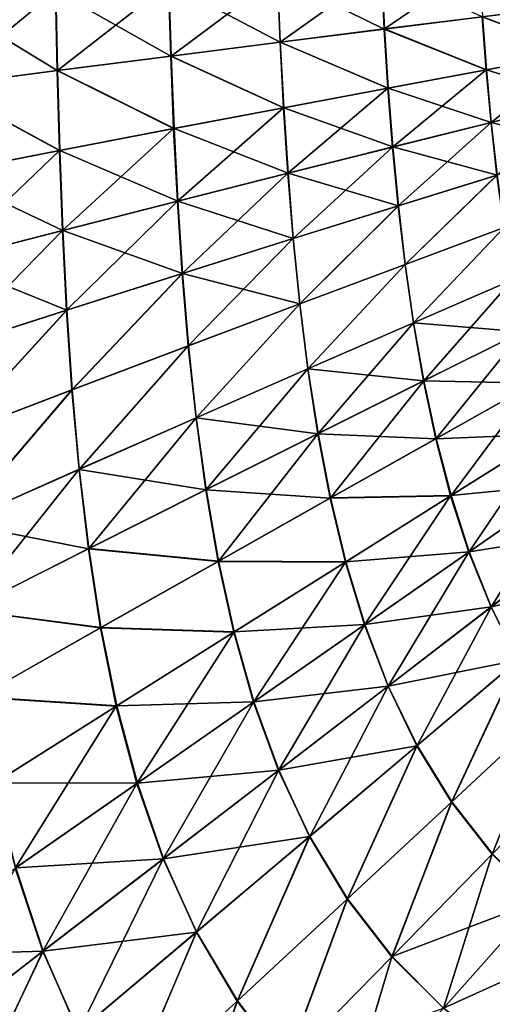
# Model space of a CAD drawing. Header units: millimetres. Extents: x -139 to 106, y -8 to 139.
# Tile 322 of 459: x 26 to 33, y 85 to 101. Entities that reach past the tile are written whole.
import ezdxf

# ---------------------------------------------------------------- set-up
doc = ezdxf.new("R2010")
doc.units = ezdxf.units.MM
doc.header["$LTSCALE"] = 53.842063
doc.layers.add('88', color=7, linetype='CONTINUOUS')

msp = doc.modelspace()

# ---------------------------------------------------------------- linework, layer by layer
at = {"layer": '88', "color": 8, "linetype": 'CONTINUOUS'}
for points in [[(31.369, 101.796, 17.118), (29.727, 101.693, 18.007), (31.412, 100.862, 17.131), (31.369, 101.796, 17.118)], [(29.729, 101.693, -18.006), (31.371, 101.796, -17.116), (29.771, 100.656, -18.015), (29.729, 101.693, -18.006)], [(29.771, 100.656, -18.015), (31.371, 101.796, -17.116), (31.416, 100.863, -17.128), (29.771, 100.656, -18.015)], [(32.962, 101.055, 16.095), (31.369, 101.796, 17.118), (31.412, 100.862, 17.131), (32.962, 101.055, 16.095)], [(31.371, 101.796, -17.116), (32.92, 101.892, -16.078), (31.416, 100.863, -17.128), (31.371, 101.796, -17.116)], [(31.416, 100.863, -17.128), (32.92, 101.892, -16.078), (32.966, 101.056, -16.092), (31.416, 100.863, -17.128)], [(29.727, 101.693, 18.007), (28.004, 101.583, 18.739), (29.767, 100.655, 18.017), (29.727, 101.693, 18.007)], [(28.007, 101.583, -18.738), (29.729, 101.693, -18.006), (28.044, 100.436, -18.744), (28.007, 101.583, -18.738)], [(28.044, 100.436, -18.744), (29.729, 101.693, -18.006), (29.771, 100.656, -18.015), (28.044, 100.436, -18.744)], [(31.412, 100.862, 17.131), (29.727, 101.693, 18.007), (29.767, 100.655, 18.017), (31.412, 100.862, 17.131)], [(28.004, 101.583, 18.739), (26.218, 101.468, 19.309), (28.039, 100.436, 18.746), (28.004, 101.583, 18.739)], [(26.221, 101.468, -19.308), (28.007, 101.583, -18.738), (26.25, 100.205, -19.311), (26.221, 101.468, -19.308)], [(26.25, 100.205, -19.311), (28.007, 101.583, -18.738), (28.044, 100.436, -18.744), (26.25, 100.205, -19.311)], [(29.767, 100.655, 18.017), (28.004, 101.583, 18.739), (28.039, 100.436, 18.746), (29.767, 100.655, 18.017)], [(26.218, 101.468, 19.309), (24.387, 101.347, 19.711), (26.245, 100.205, 19.312), (26.218, 101.468, 19.309)], [(26.245, 100.205, 19.312), (24.387, 101.347, 19.711), (24.402, 99.964, 19.712), (26.245, 100.205, 19.312)], [(24.39, 101.348, -19.711), (26.221, 101.468, -19.308), (24.407, 99.964, -19.711), (24.39, 101.348, -19.711)], [(24.407, 99.964, -19.711), (26.221, 101.468, -19.308), (26.25, 100.205, -19.311), (24.407, 99.964, -19.711)], [(28.039, 100.436, 18.746), (26.218, 101.468, 19.309), (26.245, 100.205, 19.312), (28.039, 100.436, 18.746)], [(34.405, 101.233, 14.919), (32.962, 101.055, 16.095), (34.468, 100.486, 14.941), (34.405, 101.233, 14.919)], [(32.966, 101.056, -16.092), (34.409, 101.234, -14.915), (34.473, 100.487, -14.936), (32.966, 101.056, -16.092)], [(32.962, 101.055, 16.095), (31.412, 100.862, 17.131), (33.024, 100.219, 16.115), (32.962, 101.055, 16.095)], [(31.416, 100.863, -17.128), (32.966, 101.056, -16.092), (33.029, 100.22, -16.112), (31.416, 100.863, -17.128)], [(34.468, 100.486, 14.941), (32.962, 101.055, 16.095), (33.024, 100.219, 16.115), (34.468, 100.486, 14.941)], [(33.029, 100.22, -16.112), (32.966, 101.056, -16.092), (34.473, 100.487, -14.936), (33.029, 100.22, -16.112)], [(31.412, 100.862, 17.131), (29.767, 100.655, 18.017), (31.471, 99.929, 17.149), (31.412, 100.862, 17.131)], [(29.771, 100.656, -18.015), (31.416, 100.863, -17.128), (31.476, 99.93, -17.146), (29.771, 100.656, -18.015)], [(33.024, 100.219, 16.115), (31.412, 100.862, 17.131), (31.471, 99.929, 17.149), (33.024, 100.219, 16.115)], [(31.476, 99.93, -17.146), (31.416, 100.863, -17.128), (33.029, 100.22, -16.112), (31.476, 99.93, -17.146)], [(29.767, 100.655, 18.017), (28.039, 100.436, 18.746), (29.821, 99.618, 18.032), (29.767, 100.655, 18.017)], [(28.044, 100.436, -18.744), (29.771, 100.656, -18.015), (29.826, 99.619, -18.03), (28.044, 100.436, -18.744)], [(31.471, 99.929, 17.149), (29.767, 100.655, 18.017), (29.821, 99.618, 18.032), (31.471, 99.929, 17.149)], [(29.826, 99.619, -18.03), (29.771, 100.656, -18.015), (31.476, 99.93, -17.146), (29.826, 99.619, -18.03)], [(28.039, 100.436, 18.746), (26.245, 100.205, 19.312), (28.085, 99.288, 18.757), (28.039, 100.436, 18.746)], [(26.25, 100.205, -19.311), (28.044, 100.436, -18.744), (28.091, 99.29, -18.755), (26.25, 100.205, -19.311)], [(29.821, 99.618, 18.032), (28.039, 100.436, 18.746), (28.085, 99.288, 18.757), (29.821, 99.618, 18.032)], [(28.091, 99.29, -18.755), (28.044, 100.436, -18.744), (29.826, 99.619, -18.03), (28.091, 99.29, -18.755)], [(34.468, 100.486, 14.941), (33.024, 100.219, 16.115), (33.101, 99.384, 16.135), (34.468, 100.486, 14.941)], [(33.029, 100.22, -16.112), (34.473, 100.487, -14.936), (34.551, 99.742, -14.958), (33.029, 100.22, -16.112)], [(34.548, 99.741, 14.961), (34.468, 100.486, 14.941), (33.101, 99.384, 16.135), (34.548, 99.741, 14.961)], [(26.245, 100.205, 19.312), (24.402, 99.964, 19.712), (26.281, 98.942, 19.318), (26.245, 100.205, 19.312)], [(24.407, 99.964, -19.711), (26.25, 100.205, -19.311), (26.287, 98.943, -19.317), (24.407, 99.964, -19.711)], [(28.085, 99.288, 18.757), (26.245, 100.205, 19.312), (26.281, 98.942, 19.318), (28.085, 99.288, 18.757)], [(26.287, 98.943, -19.317), (26.25, 100.205, -19.311), (28.091, 99.29, -18.755), (26.287, 98.943, -19.317)], [(33.024, 100.219, 16.115), (31.471, 99.929, 17.149), (31.545, 98.997, 17.167), (33.024, 100.219, 16.115)], [(31.476, 99.93, -17.146), (33.029, 100.22, -16.112), (33.105, 99.385, -16.132), (31.476, 99.93, -17.146)], [(33.101, 99.384, 16.135), (33.024, 100.219, 16.115), (31.545, 98.997, 17.167), (33.101, 99.384, 16.135)], [(33.105, 99.385, -16.132), (33.029, 100.22, -16.112), (34.551, 99.742, -14.958), (33.105, 99.385, -16.132)], [(26.281, 98.942, 19.318), (24.402, 99.964, 19.712), (24.423, 98.58, 19.714), (26.281, 98.942, 19.318)], [(24.43, 98.581, -19.713), (24.407, 99.964, -19.711), (26.287, 98.943, -19.317), (24.43, 98.581, -19.713)], [(31.471, 99.929, 17.149), (29.821, 99.618, 18.032), (29.889, 98.583, 18.047), (31.471, 99.929, 17.149)], [(29.826, 99.619, -18.03), (31.476, 99.93, -17.146), (31.548, 98.998, -17.165), (29.826, 99.619, -18.03)], [(31.545, 98.997, 17.167), (31.471, 99.929, 17.149), (29.889, 98.583, 18.047), (31.545, 98.997, 17.167)], [(31.548, 98.998, -17.165), (31.476, 99.93, -17.146), (33.105, 99.385, -16.132), (31.548, 98.998, -17.165)], [(29.821, 99.618, 18.032), (28.085, 99.288, 18.757), (28.145, 98.142, 18.767), (29.821, 99.618, 18.032)], [(28.091, 99.29, -18.755), (29.826, 99.619, -18.03), (29.893, 98.584, -18.045), (28.091, 99.29, -18.755)], [(29.889, 98.583, 18.047), (29.821, 99.618, 18.032), (28.145, 98.142, 18.767), (29.889, 98.583, 18.047)], [(29.893, 98.584, -18.045), (29.826, 99.619, -18.03), (31.548, 98.998, -17.165), (29.893, 98.584, -18.045)], [(34.548, 99.741, 14.961), (33.101, 99.384, 16.135), (33.194, 98.552, 16.154), (34.548, 99.741, 14.961)], [(33.105, 99.385, -16.132), (34.551, 99.742, -14.958), (34.645, 99, -14.979), (33.105, 99.385, -16.132)], [(33.101, 99.384, 16.135), (31.545, 98.997, 17.167), (31.634, 98.068, 17.184), (33.101, 99.384, 16.135)], [(31.548, 98.998, -17.165), (33.105, 99.385, -16.132), (33.197, 98.553, -16.152), (31.548, 98.998, -17.165)], [(33.194, 98.552, 16.154), (33.101, 99.384, 16.135), (31.634, 98.068, 17.184), (33.194, 98.552, 16.154)], [(33.197, 98.553, -16.152), (33.105, 99.385, -16.132), (34.645, 99, -14.979), (33.197, 98.553, -16.152)], [(28.085, 99.288, 18.757), (26.281, 98.942, 19.318), (26.329, 97.679, 19.324), (28.085, 99.288, 18.757)], [(26.287, 98.943, -19.317), (28.091, 99.29, -18.755), (28.149, 98.144, -18.766), (26.287, 98.943, -19.317)], [(28.145, 98.142, 18.767), (28.085, 99.288, 18.757), (26.329, 97.679, 19.324), (28.145, 98.142, 18.767)], [(28.149, 98.144, -18.766), (28.091, 99.29, -18.755), (29.893, 98.584, -18.045), (28.149, 98.144, -18.766)], [(31.545, 98.997, 17.167), (29.889, 98.583, 18.047), (29.973, 97.549, 18.061), (31.545, 98.997, 17.167)], [(29.893, 98.584, -18.045), (31.548, 98.998, -17.165), (31.637, 98.069, -17.182), (29.893, 98.584, -18.045)], [(31.634, 98.068, 17.184), (31.545, 98.997, 17.167), (29.973, 97.549, 18.061), (31.634, 98.068, 17.184)], [(31.637, 98.069, -17.182), (31.548, 98.998, -17.165), (33.197, 98.553, -16.152), (31.637, 98.069, -17.182)], [(26.281, 98.942, 19.318), (24.423, 98.58, 19.714), (24.457, 97.196, 19.717), (26.281, 98.942, 19.318)], [(24.43, 98.581, -19.713), (26.287, 98.943, -19.317), (26.334, 97.68, -19.323), (24.43, 98.581, -19.713)], [(26.329, 97.679, 19.324), (26.281, 98.942, 19.318), (24.457, 97.196, 19.717), (26.329, 97.679, 19.324)], [(26.334, 97.68, -19.323), (26.287, 98.943, -19.317), (28.149, 98.144, -18.766), (26.334, 97.68, -19.323)], [(24.462, 97.197, -19.716), (24.43, 98.581, -19.713), (26.334, 97.68, -19.323), (24.462, 97.197, -19.716)], [(29.889, 98.583, 18.047), (28.145, 98.142, 18.767), (28.22, 96.998, 18.777), (29.889, 98.583, 18.047)], [(28.149, 98.144, -18.766), (29.893, 98.584, -18.045), (29.976, 97.55, -18.06), (28.149, 98.144, -18.766)], [(29.973, 97.549, 18.061), (29.889, 98.583, 18.047), (28.22, 96.998, 18.777), (29.973, 97.549, 18.061)], [(29.976, 97.55, -18.06), (29.893, 98.584, -18.045), (31.637, 98.069, -17.182), (29.976, 97.55, -18.06)], [(33.194, 98.552, 16.154), (31.634, 98.068, 17.184), (31.743, 97.141, 17.2), (33.194, 98.552, 16.154)], [(31.637, 98.069, -17.182), (33.197, 98.553, -16.152), (31.746, 97.142, -17.198), (31.637, 98.069, -17.182)], [(33.307, 97.723, 16.172), (33.194, 98.552, 16.154), (31.743, 97.141, 17.2), (33.307, 97.723, 16.172)], [(31.746, 97.142, -17.198), (33.197, 98.553, -16.152), (33.309, 97.724, -16.17), (31.746, 97.142, -17.198)], [(28.145, 98.142, 18.767), (26.329, 97.679, 19.324), (26.393, 96.418, 19.33), (28.145, 98.142, 18.767)], [(26.334, 97.68, -19.323), (28.149, 98.144, -18.766), (28.224, 96.999, -18.776), (26.334, 97.68, -19.323)], [(28.22, 96.998, 18.777), (28.145, 98.142, 18.767), (26.393, 96.418, 19.33), (28.22, 96.998, 18.777)], [(28.224, 96.999, -18.776), (28.149, 98.144, -18.766), (29.976, 97.55, -18.06), (28.224, 96.999, -18.776)], [(31.634, 98.068, 17.184), (29.973, 97.549, 18.061), (30.077, 96.517, 18.074), (31.634, 98.068, 17.184)], [(29.976, 97.55, -18.06), (31.637, 98.069, -17.182), (30.079, 96.519, -18.073), (29.976, 97.55, -18.06)], [(31.743, 97.141, 17.2), (31.634, 98.068, 17.184), (30.077, 96.517, 18.074), (31.743, 97.141, 17.2)], [(30.079, 96.519, -18.073), (31.637, 98.069, -17.182), (31.746, 97.142, -17.198), (30.079, 96.519, -18.073)], [(26.329, 97.679, 19.324), (24.457, 97.196, 19.717), (24.505, 95.813, 19.719), (26.329, 97.679, 19.324)], [(24.462, 97.197, -19.716), (26.334, 97.68, -19.323), (26.397, 96.419, -19.329), (24.462, 97.197, -19.716)], [(26.393, 96.418, 19.33), (26.329, 97.679, 19.324), (24.505, 95.813, 19.719), (26.393, 96.418, 19.33)], [(26.397, 96.419, -19.329), (26.334, 97.68, -19.323), (28.224, 96.999, -18.776), (26.397, 96.419, -19.329)], [(33.307, 97.723, 16.172), (31.743, 97.141, 17.2), (31.876, 96.218, 17.215), (33.307, 97.723, 16.172)], [(31.746, 97.142, -17.198), (33.309, 97.724, -16.17), (31.878, 96.219, -17.213), (31.746, 97.142, -17.198)], [(33.441, 96.898, 16.188), (33.307, 97.723, 16.172), (31.876, 96.218, 17.215), (33.441, 96.898, 16.188)], [(31.878, 96.219, -17.213), (33.309, 97.724, -16.17), (33.443, 96.899, -16.187), (31.878, 96.219, -17.213)], [(29.973, 97.549, 18.061), (28.22, 96.998, 18.777), (28.317, 95.855, 18.787), (29.973, 97.549, 18.061)], [(28.224, 96.999, -18.776), (29.976, 97.55, -18.06), (30.079, 96.519, -18.073), (28.224, 96.999, -18.776)], [(30.077, 96.517, 18.074), (29.973, 97.549, 18.061), (28.317, 95.855, 18.787), (30.077, 96.517, 18.074)], [(24.509, 95.815, -19.719), (24.462, 97.197, -19.716), (26.397, 96.419, -19.329), (24.509, 95.815, -19.719)], [(31.743, 97.141, 17.2), (30.077, 96.517, 18.074), (30.205, 95.489, 18.086), (31.743, 97.141, 17.2)], [(30.079, 96.519, -18.073), (31.746, 97.142, -17.198), (30.208, 95.491, -18.085), (30.079, 96.519, -18.073)], [(31.876, 96.218, 17.215), (31.743, 97.141, 17.2), (30.205, 95.489, 18.086), (31.876, 96.218, 17.215)], [(30.208, 95.491, -18.085), (31.746, 97.142, -17.198), (31.878, 96.219, -17.213), (30.208, 95.491, -18.085)], [(28.22, 96.998, 18.777), (26.393, 96.418, 19.33), (26.478, 95.158, 19.336), (28.22, 96.998, 18.777)], [(26.397, 96.419, -19.329), (28.224, 96.999, -18.776), (26.481, 95.16, -19.335), (26.397, 96.419, -19.329)], [(28.317, 95.855, 18.787), (28.22, 96.998, 18.777), (26.478, 95.158, 19.336), (28.317, 95.855, 18.787)], [(26.481, 95.16, -19.335), (28.224, 96.999, -18.776), (28.32, 95.856, -18.786), (26.481, 95.16, -19.335)], [(28.32, 95.856, -18.786), (28.224, 96.999, -18.776), (30.079, 96.519, -18.073), (28.32, 95.856, -18.786)], [(33.441, 96.898, 16.188), (31.876, 96.218, 17.215), (33.6, 96.077, 16.205), (33.441, 96.898, 16.188)], [(31.878, 96.219, -17.213), (33.443, 96.899, -16.187), (32.039, 95.301, -17.227), (31.878, 96.219, -17.213)], [(32.039, 95.301, -17.227), (33.443, 96.899, -16.187), (33.603, 96.079, -16.202), (32.039, 95.301, -17.227)], [(30.077, 96.517, 18.074), (28.317, 95.855, 18.787), (28.439, 94.715, 18.796), (30.077, 96.517, 18.074)], [(28.32, 95.856, -18.786), (30.079, 96.519, -18.073), (28.442, 94.717, -18.795), (28.32, 95.856, -18.786)], [(30.205, 95.489, 18.086), (30.077, 96.517, 18.074), (28.439, 94.715, 18.796), (30.205, 95.489, 18.086)], [(28.442, 94.717, -18.795), (30.079, 96.519, -18.073), (30.208, 95.491, -18.085), (28.442, 94.717, -18.795)], [(26.393, 96.418, 19.33), (24.505, 95.813, 19.719), (24.576, 94.432, 19.721), (26.393, 96.418, 19.33)], [(24.509, 95.815, -19.719), (26.397, 96.419, -19.329), (24.579, 94.433, -19.721), (24.509, 95.815, -19.719)], [(26.478, 95.158, 19.336), (26.393, 96.418, 19.33), (24.576, 94.432, 19.721), (26.478, 95.158, 19.336)], [(24.579, 94.433, -19.721), (26.397, 96.419, -19.329), (26.481, 95.16, -19.335), (24.579, 94.433, -19.721)], [(31.876, 96.218, 17.215), (30.205, 95.489, 18.086), (32.036, 95.299, 17.229), (31.876, 96.218, 17.215)], [(30.208, 95.491, -18.085), (31.878, 96.219, -17.213), (30.367, 94.467, -18.097), (30.208, 95.491, -18.085)], [(30.367, 94.467, -18.097), (31.878, 96.219, -17.213), (32.039, 95.301, -17.227), (30.367, 94.467, -18.097)], [(33.6, 96.077, 16.205), (31.876, 96.218, 17.215), (32.036, 95.299, 17.229), (33.6, 96.077, 16.205)], [(33.6, 96.077, 16.205), (32.036, 95.299, 17.229), (33.789, 95.263, 16.221), (33.6, 96.077, 16.205)], [(32.039, 95.301, -17.227), (33.603, 96.079, -16.202), (32.235, 94.39, -17.24), (32.039, 95.301, -17.227)], [(32.235, 94.39, -17.24), (33.603, 96.079, -16.202), (33.795, 95.266, -16.217), (32.235, 94.39, -17.24)], [(28.317, 95.855, 18.787), (26.478, 95.158, 19.336), (26.591, 93.901, 19.341), (28.317, 95.855, 18.787)], [(26.481, 95.16, -19.335), (28.32, 95.856, -18.786), (26.594, 93.903, -19.34), (26.481, 95.16, -19.335)], [(28.439, 94.715, 18.796), (28.317, 95.855, 18.787), (26.591, 93.901, 19.341), (28.439, 94.715, 18.796)], [(26.594, 93.903, -19.34), (28.32, 95.856, -18.786), (28.442, 94.717, -18.795), (26.594, 93.903, -19.34)], [(30.205, 95.489, 18.086), (28.439, 94.715, 18.796), (30.363, 94.465, 18.098), (30.205, 95.489, 18.086)], [(28.442, 94.717, -18.795), (30.208, 95.491, -18.085), (28.597, 93.582, -18.803), (28.442, 94.717, -18.795)], [(28.597, 93.582, -18.803), (30.208, 95.491, -18.085), (30.367, 94.467, -18.097), (28.597, 93.582, -18.803)], [(32.036, 95.299, 17.229), (30.205, 95.489, 18.086), (30.363, 94.465, 18.098), (32.036, 95.299, 17.229)], [(32.036, 95.299, 17.229), (30.363, 94.465, 18.098), (32.228, 94.386, 17.244), (32.036, 95.299, 17.229)], [(30.367, 94.467, -18.097), (32.039, 95.301, -17.227), (30.564, 93.45, -18.107), (30.367, 94.467, -18.097)], [(30.564, 93.45, -18.107), (32.039, 95.301, -17.227), (32.235, 94.39, -17.24), (30.564, 93.45, -18.107)], [(33.789, 95.263, 16.221), (32.036, 95.299, 17.229), (32.228, 94.386, 17.244), (33.789, 95.263, 16.221)], [(33.789, 95.263, 16.221), (32.228, 94.386, 17.244), (34.017, 94.458, 16.236), (33.789, 95.263, 16.221)], [(32.235, 94.39, -17.24), (33.795, 95.266, -16.217), (32.471, 93.487, -17.252), (32.235, 94.39, -17.24)], [(32.471, 93.487, -17.252), (33.795, 95.266, -16.217), (34.024, 94.462, -16.23), (32.471, 93.487, -17.252)], [(26.478, 95.158, 19.336), (24.576, 94.432, 19.721), (24.676, 93.052, 19.723), (26.478, 95.158, 19.336)], [(24.579, 94.433, -19.721), (26.481, 95.16, -19.335), (24.679, 93.054, -19.723), (24.579, 94.433, -19.721)], [(26.591, 93.901, 19.341), (26.478, 95.158, 19.336), (24.676, 93.052, 19.723), (26.591, 93.901, 19.341)], [(24.679, 93.054, -19.723), (26.481, 95.16, -19.335), (26.594, 93.903, -19.34), (24.679, 93.054, -19.723)], [(28.439, 94.715, 18.796), (26.591, 93.901, 19.341), (28.593, 93.579, 18.804), (28.439, 94.715, 18.796)], [(26.594, 93.903, -19.34), (28.442, 94.717, -18.795), (26.743, 92.65, -19.345), (26.594, 93.903, -19.34)], [(26.743, 92.65, -19.345), (28.442, 94.717, -18.795), (28.597, 93.582, -18.803), (26.743, 92.65, -19.345)], [(30.363, 94.465, 18.098), (28.439, 94.715, 18.796), (28.593, 93.579, 18.804), (30.363, 94.465, 18.098)], [(30.363, 94.465, 18.098), (28.593, 93.579, 18.804), (30.557, 93.446, 18.11), (30.363, 94.465, 18.098)], [(28.597, 93.582, -18.803), (30.367, 94.467, -18.097), (28.794, 92.453, -18.81), (28.597, 93.582, -18.803)], [(28.794, 92.453, -18.81), (30.367, 94.467, -18.097), (30.564, 93.45, -18.107), (28.794, 92.453, -18.81)], [(32.228, 94.386, 17.244), (30.363, 94.465, 18.098), (30.557, 93.446, 18.11), (32.228, 94.386, 17.244)], [(32.228, 94.386, 17.244), (30.557, 93.446, 18.11), (32.463, 93.482, 17.257), (32.228, 94.386, 17.244)], [(30.564, 93.45, -18.107), (32.235, 94.39, -17.24), (32.471, 93.487, -17.252), (30.564, 93.45, -18.107)], [(34.017, 94.458, 16.236), (32.228, 94.386, 17.244), (32.463, 93.482, 17.257), (34.017, 94.458, 16.236)], [(34.017, 94.458, 16.236), (32.463, 93.482, 17.257), (32.751, 92.594, 17.268), (34.017, 94.458, 16.236)], [(32.471, 93.487, -17.252), (34.024, 94.462, -16.23), (34.297, 93.67, -16.244), (32.471, 93.487, -17.252)], [(34.291, 93.666, 16.249), (34.017, 94.458, 16.236), (32.751, 92.594, 17.268), (34.291, 93.666, 16.249)], [(26.591, 93.901, 19.341), (24.676, 93.052, 19.723), (26.738, 92.648, 19.346), (26.591, 93.901, 19.341)], [(24.679, 93.054, -19.723), (26.594, 93.903, -19.34), (24.818, 91.678, -19.723), (24.679, 93.054, -19.723)], [(24.818, 91.678, -19.723), (26.594, 93.903, -19.34), (26.743, 92.65, -19.345), (24.818, 91.678, -19.723)], [(28.593, 93.579, 18.804), (26.591, 93.901, 19.341), (26.738, 92.648, 19.346), (28.593, 93.579, 18.804)], [(28.593, 93.579, 18.804), (26.738, 92.648, 19.346), (28.787, 92.448, 18.812), (28.593, 93.579, 18.804)], [(26.743, 92.65, -19.345), (28.597, 93.582, -18.803), (28.794, 92.453, -18.81), (26.743, 92.65, -19.345)], [(30.557, 93.446, 18.11), (28.593, 93.579, 18.804), (28.787, 92.448, 18.812), (30.557, 93.446, 18.11)], [(32.758, 92.598, -17.264), (32.471, 93.487, -17.252), (34.297, 93.67, -16.244), (32.758, 92.598, -17.264)], [(34.291, 93.666, 16.249), (32.751, 92.594, 17.268), (33.103, 91.726, 17.278), (34.291, 93.666, 16.249)], [(32.758, 92.598, -17.264), (34.297, 93.67, -16.244), (34.622, 92.896, -16.259), (32.758, 92.598, -17.264)], [(34.62, 92.895, 16.26), (34.291, 93.666, 16.249), (33.103, 91.726, 17.278), (34.62, 92.895, 16.26)], [(30.557, 93.446, 18.11), (28.787, 92.448, 18.812), (30.799, 92.437, 18.12), (30.557, 93.446, 18.11)], [(28.794, 92.453, -18.81), (30.564, 93.45, -18.107), (30.807, 92.442, -18.117), (28.794, 92.453, -18.81)], [(32.463, 93.482, 17.257), (30.557, 93.446, 18.11), (30.799, 92.437, 18.12), (32.463, 93.482, 17.257)], [(30.807, 92.442, -18.117), (30.564, 93.45, -18.107), (32.471, 93.487, -17.252), (30.807, 92.442, -18.117)], [(32.463, 93.482, 17.257), (30.799, 92.437, 18.12), (31.101, 91.444, 18.129), (32.463, 93.482, 17.257)], [(30.807, 92.442, -18.117), (32.471, 93.487, -17.252), (32.758, 92.598, -17.264), (30.807, 92.442, -18.117)], [(32.751, 92.594, 17.268), (32.463, 93.482, 17.257), (31.101, 91.444, 18.129), (32.751, 92.594, 17.268)], [(26.738, 92.648, 19.346), (24.676, 93.052, 19.723), (24.813, 91.675, 19.724), (26.738, 92.648, 19.346)], [(33.105, 91.728, -17.277), (32.758, 92.598, -17.264), (34.622, 92.896, -16.259), (33.105, 91.728, -17.277)], [(34.62, 92.895, 16.26), (33.103, 91.726, 17.278), (33.528, 90.888, 17.288), (34.62, 92.895, 16.26)], [(33.105, 91.728, -17.277), (34.622, 92.896, -16.259), (35.01, 92.147, -16.274), (33.105, 91.728, -17.277)], [(26.738, 92.648, 19.346), (24.813, 91.675, 19.724), (26.929, 91.398, 19.35), (26.738, 92.648, 19.346)], [(24.818, 91.678, -19.723), (26.743, 92.65, -19.345), (26.937, 91.403, -19.348), (24.818, 91.678, -19.723)], [(28.787, 92.448, 18.812), (26.738, 92.648, 19.346), (26.929, 91.398, 19.35), (28.787, 92.448, 18.812)], [(26.937, 91.403, -19.348), (26.743, 92.65, -19.345), (28.794, 92.453, -18.81), (26.937, 91.403, -19.348)], [(28.787, 92.448, 18.812), (26.929, 91.398, 19.35), (29.034, 91.327, 18.819), (28.787, 92.448, 18.812)], [(26.937, 91.403, -19.348), (28.794, 92.453, -18.81), (29.042, 91.332, -18.816), (26.937, 91.403, -19.348)], [(30.799, 92.437, 18.12), (28.787, 92.448, 18.812), (29.034, 91.327, 18.819), (30.799, 92.437, 18.12)], [(29.042, 91.332, -18.816), (28.794, 92.453, -18.81), (30.807, 92.442, -18.117), (29.042, 91.332, -18.816)], [(31.108, 91.449, -18.126), (30.807, 92.442, -18.117), (32.758, 92.598, -17.264), (31.108, 91.449, -18.126)], [(32.751, 92.594, 17.268), (31.101, 91.444, 18.129), (31.475, 90.474, 18.137), (32.751, 92.594, 17.268)], [(31.108, 91.449, -18.126), (32.758, 92.598, -17.264), (33.105, 91.728, -17.277), (31.108, 91.449, -18.126)], [(33.103, 91.726, 17.278), (32.751, 92.594, 17.268), (31.475, 90.474, 18.137), (33.103, 91.726, 17.278)], [(30.799, 92.437, 18.12), (29.034, 91.327, 18.819), (29.348, 90.222, 18.825), (30.799, 92.437, 18.12)], [(29.042, 91.332, -18.816), (30.807, 92.442, -18.117), (31.108, 91.449, -18.126), (29.042, 91.332, -18.816)], [(31.101, 91.444, 18.129), (30.799, 92.437, 18.12), (29.348, 90.222, 18.825), (31.101, 91.444, 18.129)], [(33.525, 90.886, -17.29), (33.105, 91.728, -17.277), (35.01, 92.147, -16.274), (33.525, 90.886, -17.29)], [(26.929, 91.398, 19.35), (24.813, 91.675, 19.724), (24.998, 90.303, 19.725), (26.929, 91.398, 19.35)], [(25.006, 90.308, -19.723), (24.818, 91.678, -19.723), (26.937, 91.403, -19.348), (25.006, 90.308, -19.723)], [(31.478, 90.476, -18.136), (31.108, 91.449, -18.126), (33.105, 91.728, -17.277), (31.478, 90.476, -18.136)], [(33.103, 91.726, 17.278), (31.475, 90.474, 18.137), (31.933, 89.536, 18.145), (33.103, 91.726, 17.278)], [(31.478, 90.476, -18.136), (33.105, 91.728, -17.277), (33.525, 90.886, -17.29), (31.478, 90.476, -18.136)], [(33.528, 90.888, 17.288), (33.103, 91.726, 17.278), (31.933, 89.536, 18.145), (33.528, 90.888, 17.288)], [(26.929, 91.398, 19.35), (24.998, 90.303, 19.725), (27.179, 90.159, 19.353), (26.929, 91.398, 19.35)], [(25.006, 90.308, -19.723), (26.937, 91.403, -19.348), (27.188, 90.165, -19.351), (25.006, 90.308, -19.723)], [(29.034, 91.327, 18.819), (26.929, 91.398, 19.35), (27.179, 90.159, 19.353), (29.034, 91.327, 18.819)], [(27.188, 90.165, -19.351), (26.937, 91.403, -19.348), (29.042, 91.332, -18.816), (27.188, 90.165, -19.351)], [(29.355, 90.228, -18.822), (29.042, 91.332, -18.816), (31.108, 91.449, -18.126), (29.355, 90.228, -18.822)], [(31.101, 91.444, 18.129), (29.348, 90.222, 18.825), (29.745, 89.144, 18.83), (31.101, 91.444, 18.129)], [(29.355, 90.228, -18.822), (31.108, 91.449, -18.126), (31.478, 90.476, -18.136), (29.355, 90.228, -18.822)], [(31.475, 90.474, 18.137), (31.101, 91.444, 18.129), (29.745, 89.144, 18.83), (31.475, 90.474, 18.137)], [(29.034, 91.327, 18.819), (27.179, 90.159, 19.353), (27.504, 88.938, 19.355), (29.034, 91.327, 18.819)], [(27.188, 90.165, -19.351), (29.042, 91.332, -18.816), (29.355, 90.228, -18.822), (27.188, 90.165, -19.351)], [(29.348, 90.222, 18.825), (29.034, 91.327, 18.819), (27.504, 88.938, 19.355), (29.348, 90.222, 18.825)], [(31.931, 89.534, -18.146), (31.478, 90.476, -18.136), (33.525, 90.886, -17.29), (31.931, 89.534, -18.146)], [(31.931, 89.534, -18.146), (33.525, 90.886, -17.29), (32.476, 88.643, -18.158), (31.931, 89.534, -18.146)], [(33.528, 90.888, 17.288), (31.933, 89.536, 18.145), (32.482, 88.648, 18.156), (33.528, 90.888, 17.288)], [(32.476, 88.643, -18.158), (33.525, 90.886, -17.29), (34.025, 90.088, -17.304), (32.476, 88.643, -18.158)], [(34.03, 90.093, 17.3), (33.528, 90.888, 17.288), (32.482, 88.648, 18.156), (34.03, 90.093, 17.3)], [(29.747, 89.146, -18.829), (29.355, 90.228, -18.822), (31.478, 90.476, -18.136), (29.747, 89.146, -18.829)], [(31.475, 90.474, 18.137), (29.745, 89.144, 18.83), (30.237, 88.101, 18.835), (31.475, 90.474, 18.137)], [(29.747, 89.146, -18.829), (31.478, 90.476, -18.136), (31.931, 89.534, -18.146), (29.747, 89.146, -18.829)], [(31.933, 89.536, 18.145), (31.475, 90.474, 18.137), (30.237, 88.101, 18.835), (31.933, 89.536, 18.145)], [(27.179, 90.159, 19.353), (24.998, 90.303, 19.725), (25.248, 88.941, 19.724), (27.179, 90.159, 19.353)], [(25.257, 88.947, -19.722), (25.006, 90.308, -19.723), (27.188, 90.165, -19.351), (25.257, 88.947, -19.722)], [(27.179, 90.159, 19.353), (25.248, 88.941, 19.724), (25.581, 87.597, 19.722), (27.179, 90.159, 19.353)], [(25.257, 88.947, -19.722), (27.188, 90.165, -19.351), (27.512, 88.943, -19.353), (25.257, 88.947, -19.722)], [(27.504, 88.938, 19.355), (27.179, 90.159, 19.353), (25.581, 87.597, 19.722), (27.504, 88.938, 19.355)], [(27.512, 88.943, -19.353), (27.188, 90.165, -19.351), (29.355, 90.228, -18.822), (27.512, 88.943, -19.353)], [(29.348, 90.222, 18.825), (27.504, 88.938, 19.355), (27.922, 87.744, 19.357), (29.348, 90.222, 18.825)], [(27.512, 88.943, -19.353), (29.355, 90.228, -18.822), (29.747, 89.146, -18.829), (27.512, 88.943, -19.353)], [(29.745, 89.144, 18.83), (29.348, 90.222, 18.825), (27.922, 87.744, 19.357), (29.745, 89.144, 18.83)], [(32.476, 88.643, -18.158), (34.025, 90.088, -17.304), (33.119, 87.822, -18.173), (32.476, 88.643, -18.158)], [(34.03, 90.093, 17.3), (32.482, 88.648, 18.156), (33.124, 87.826, 18.171), (34.03, 90.093, 17.3)], [(33.119, 87.822, -18.173), (34.025, 90.088, -17.304), (34.61, 89.351, -17.32), (33.119, 87.822, -18.173)], [(30.234, 88.099, -18.836), (29.747, 89.146, -18.829), (31.931, 89.534, -18.146), (30.234, 88.099, -18.836)], [(30.234, 88.099, -18.836), (31.931, 89.534, -18.146), (30.827, 87.109, -18.845), (30.234, 88.099, -18.836)], [(31.933, 89.536, 18.145), (30.237, 88.101, 18.835), (30.833, 87.114, 18.843), (31.933, 89.536, 18.145)], [(30.827, 87.109, -18.845), (31.931, 89.534, -18.146), (32.476, 88.643, -18.158), (30.827, 87.109, -18.845)], [(32.482, 88.648, 18.156), (31.933, 89.536, 18.145), (30.833, 87.114, 18.843), (32.482, 88.648, 18.156)], [(33.119, 87.822, -18.173), (34.61, 89.351, -17.32), (33.862, 87.087, -18.192), (33.119, 87.822, -18.173)], [(27.925, 87.747, -19.356), (27.512, 88.943, -19.353), (29.747, 89.146, -18.829), (27.925, 87.747, -19.356)], [(29.745, 89.144, 18.83), (27.922, 87.744, 19.357), (28.449, 86.591, 19.359), (29.745, 89.144, 18.83)], [(27.925, 87.747, -19.356), (29.747, 89.146, -18.829), (30.234, 88.099, -18.836), (27.925, 87.747, -19.356)], [(30.237, 88.101, 18.835), (29.745, 89.144, 18.83), (28.449, 86.591, 19.359), (30.237, 88.101, 18.835)], [(25.589, 87.603, -19.721), (25.257, 88.947, -19.722), (27.512, 88.943, -19.353), (25.589, 87.603, -19.721)], [(27.504, 88.938, 19.355), (25.581, 87.597, 19.722), (26.019, 86.285, 19.72), (27.504, 88.938, 19.355)], [(25.589, 87.603, -19.721), (27.512, 88.943, -19.353), (27.925, 87.747, -19.356), (25.589, 87.603, -19.721)], [(27.922, 87.744, 19.357), (27.504, 88.938, 19.355), (26.019, 86.285, 19.72), (27.922, 87.744, 19.357)], [(30.827, 87.109, -18.845), (32.476, 88.643, -18.158), (31.532, 86.199, -18.857), (30.827, 87.109, -18.845)], [(32.482, 88.648, 18.156), (30.833, 87.114, 18.843), (31.537, 86.203, 18.856), (32.482, 88.648, 18.156)], [(31.532, 86.199, -18.857), (32.476, 88.643, -18.158), (33.119, 87.822, -18.173), (31.532, 86.199, -18.857)], [(33.124, 87.826, 18.171), (32.482, 88.648, 18.156), (31.537, 86.203, 18.856), (33.124, 87.826, 18.171)], [(28.446, 86.589, -19.36), (27.925, 87.747, -19.356), (30.234, 88.099, -18.836), (28.446, 86.589, -19.36)], [(28.446, 86.589, -19.36), (30.234, 88.099, -18.836), (29.087, 85.495, -19.365), (28.446, 86.589, -19.36)], [(30.237, 88.101, 18.835), (28.449, 86.591, 19.359), (29.093, 85.501, 19.364), (30.237, 88.101, 18.835)], [(29.087, 85.495, -19.365), (30.234, 88.099, -18.836), (30.827, 87.109, -18.845), (29.087, 85.495, -19.365)], [(30.833, 87.114, 18.843), (30.237, 88.101, 18.835), (29.093, 85.501, 19.364), (30.833, 87.114, 18.843)], [(31.532, 86.199, -18.857), (33.119, 87.822, -18.173), (32.352, 85.387, -18.874), (31.532, 86.199, -18.857)], [(33.124, 87.826, 18.171), (31.537, 86.203, 18.856), (33.862, 87.087, 18.192), (33.124, 87.826, 18.171)], [(32.352, 85.387, -18.874), (33.119, 87.822, -18.173), (33.862, 87.087, -18.192), (32.352, 85.387, -18.874)], [(26.022, 86.287, -19.72), (25.589, 87.603, -19.721), (27.925, 87.747, -19.356), (26.022, 86.287, -19.72)], [(27.922, 87.744, 19.357), (26.019, 86.285, 19.72), (26.58, 85.016, 19.719), (27.922, 87.744, 19.357)], [(26.022, 86.287, -19.72), (27.925, 87.747, -19.356), (28.446, 86.589, -19.36), (26.022, 86.287, -19.72)], [(28.449, 86.591, 19.359), (27.922, 87.744, 19.357), (26.58, 85.016, 19.719), (28.449, 86.591, 19.359)], [(23.601, 86.214, -19.928), (25.589, 87.603, -19.721), (26.022, 86.287, -19.72), (23.601, 86.214, -19.928)], [(26.019, 86.285, 19.72), (25.581, 87.597, 19.722), (24.054, 84.755, 19.923), (26.019, 86.285, 19.72)], [(29.087, 85.495, -19.365), (30.827, 87.109, -18.845), (29.856, 84.492, -19.374), (29.087, 85.495, -19.365)], [(30.833, 87.114, 18.843), (29.093, 85.501, 19.364), (29.861, 84.497, 19.373), (30.833, 87.114, 18.843)], [(29.856, 84.492, -19.374), (30.827, 87.109, -18.845), (31.532, 86.199, -18.857), (29.856, 84.492, -19.374)], [(31.537, 86.203, 18.856), (30.833, 87.114, 18.843), (29.861, 84.497, 19.373), (31.537, 86.203, 18.856)], [(33.862, 87.087, 18.192), (31.537, 86.203, 18.856), (32.351, 85.387, 18.874), (33.862, 87.087, 18.192)], [(33.862, 87.087, 18.192), (32.351, 85.387, 18.874), (34.688, 86.442, 18.215), (33.862, 87.087, 18.192)], [(32.352, 85.387, -18.874), (33.862, 87.087, -18.192), (33.267, 84.682, -18.895), (32.352, 85.387, -18.874)], [(26.577, 85.014, -19.719), (26.022, 86.287, -19.72), (28.446, 86.589, -19.36), (26.577, 85.014, -19.719)], [(26.577, 85.014, -19.719), (28.446, 86.589, -19.36), (27.267, 83.813, -19.721), (26.577, 85.014, -19.719)], [(28.449, 86.591, 19.359), (26.58, 85.016, 19.719), (27.273, 83.818, 19.72), (28.449, 86.591, 19.359)], [(27.267, 83.813, -19.721), (28.446, 86.589, -19.36), (29.087, 85.495, -19.365), (27.267, 83.813, -19.721)], [(29.093, 85.501, 19.364), (28.449, 86.591, 19.359), (27.273, 83.818, 19.72), (29.093, 85.501, 19.364)], [(34.688, 86.442, 18.215), (32.351, 85.387, 18.874), (33.266, 84.68, 18.895), (34.688, 86.442, 18.215)], [(24.052, 84.772, -19.923), (23.601, 86.214, -19.928), (26.022, 86.287, -19.72), (24.052, 84.772, -19.923)], [(24.052, 84.772, -19.923), (26.022, 86.287, -19.72), (24.639, 83.382, -19.918), (24.052, 84.772, -19.923)], [(26.019, 86.285, 19.72), (24.054, 84.755, 19.923), (24.646, 83.375, 19.918), (26.019, 86.285, 19.72)], [(24.639, 83.382, -19.918), (26.022, 86.287, -19.72), (26.577, 85.014, -19.719), (24.639, 83.382, -19.918)], [(26.58, 85.016, 19.719), (26.019, 86.285, 19.72), (24.646, 83.375, 19.918), (26.58, 85.016, 19.719)], [(29.856, 84.492, -19.374), (31.532, 86.199, -18.857), (30.756, 83.601, -19.388), (29.856, 84.492, -19.374)], [(31.537, 86.203, 18.856), (29.861, 84.497, 19.373), (32.351, 85.387, 18.874), (31.537, 86.203, 18.856)], [(30.756, 83.601, -19.388), (31.532, 86.199, -18.857), (32.352, 85.387, -18.874), (30.756, 83.601, -19.388)], [(27.267, 83.813, -19.721), (29.087, 85.495, -19.365), (28.102, 82.713, -19.727), (27.267, 83.813, -19.721)], [(29.093, 85.501, 19.364), (27.273, 83.818, 19.72), (28.107, 82.718, 19.727), (29.093, 85.501, 19.364)], [(28.102, 82.713, -19.727), (29.087, 85.495, -19.365), (29.856, 84.492, -19.374), (28.102, 82.713, -19.727)], [(29.861, 84.497, 19.373), (29.093, 85.501, 19.364), (28.107, 82.718, 19.727), (29.861, 84.497, 19.373)]]:
    msp.add_3dface(points, dxfattribs=at)

doc.saveas('drawing.dxf')
